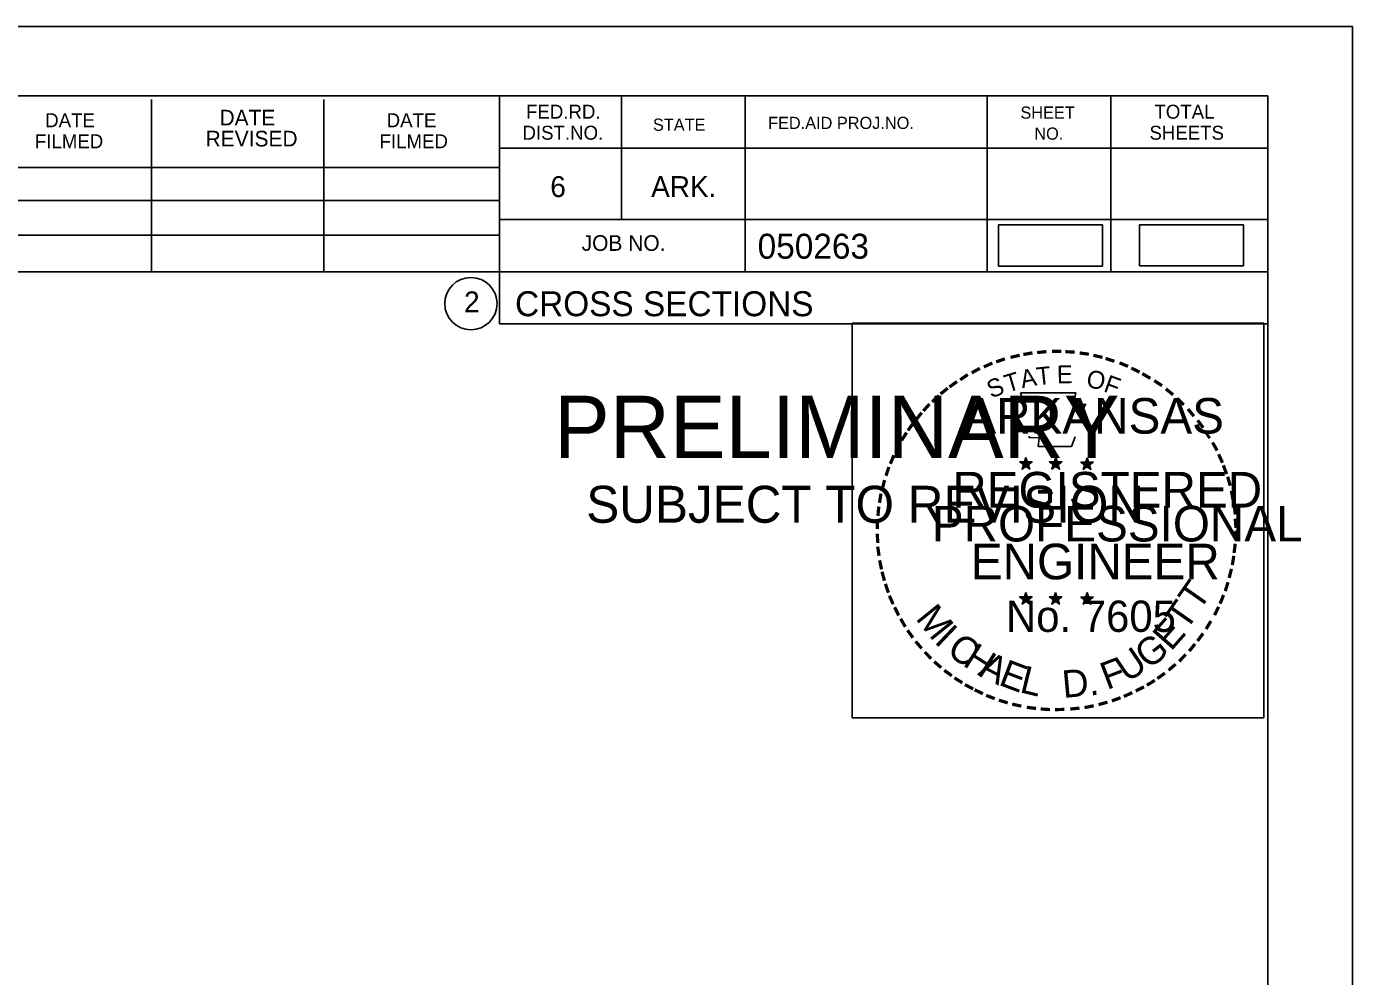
# Model space of a CAD drawing. Extents: x 1365647 to 1367999, y 387113 to 400173.
# Drawn here: x 1365982.6 to 1366057, y 392012.8 to 392066.2 of the extents above; entities that cross this region are included whole.
import ezdxf

# ---------------------------------------------------------------- set-up
doc = ezdxf.new("R2010")
doc.units = 0
for name, color, linetype in [('R_Border', 7, 'Continuous'), ('R_Border PE', 7, 'Continuous'), ('R_Border Prem', 7, 'Continuous'), ('R_Detour', 7, 'Continuous'), ('R_No Plot', 7, 'Continuous')]:
    doc.layers.add(name, color=color, linetype=linetype)

msp = doc.modelspace()

# ---------------------------------------------------------------- linework, layer by layer
at = {"layer": 'R_Border'}
for p, q in [((1365736.095, 392062.275), (1366052.275, 392062.275)), ((1365989.635, 392052.395), (1365989.635, 392062.075)), ((1365999.315, 392052.395), (1365999.315, 392062.075)), ((1366009.175, 392062.275), (1366009.175, 392049.475)), ((1366016.015, 392062.275), (1366016.015, 392055.335)), ((1366022.955, 392062.275), (1366022.955, 392052.395)), ((1366036.535, 392062.275), (1366036.535, 392052.395)), ((1366043.475, 392062.275), (1366043.475, 392052.395)), ((1366052.275, 391856.815), (1366052.275, 392062.275)), ((1366052.275, 392059.335), (1366009.175, 392059.335)), ((1366052.275, 392059.355), (1366052.275, 392059.355)), ((1365970.015, 392058.255), (1366009.175, 392058.255)), ((1365970.015, 392056.395), (1366009.175, 392056.395)), ((1366052.275, 392055.335), (1366009.175, 392055.335)), ((1366012.135, 392055.335), (1366052.275, 392055.335)), ((1365970.015, 392054.455), (1366009.175, 392054.455)), ((1366052.275, 392052.395), (1365970.015, 392052.395)), ((1366009.175, 392049.475), (1366052.275, 392049.475))]:
    msp.add_line(p, q, dxfattribs=at)
msp.add_circle((1366007.562, 392050.61), 1.467, dxfattribs=at)
at = {"layer": 'R_Border PE'}
for p, q in [((1366038.356, 392041.721), (1366038.705, 392041.61)), ((1366038.356, 392041.721), (1366038.609, 392041.676)), ((1366038.356, 392041.721), (1366038.593, 392041.599)), ((1366038.705, 392041.975), (1366038.664, 392041.723)), ((1366038.705, 392041.61), (1366038.705, 392041.975)), ((1366038.705, 392041.975), (1366038.754, 392041.725)), ((1366039.052, 392041.721), (1366038.705, 392041.61)), ((1366039.052, 392041.721), (1366038.766, 392041.672)), ((1366039.052, 392041.721), (1366038.848, 392041.619)), ((1366040.026, 392041.721), (1366040.375, 392041.61)), ((1366040.026, 392041.721), (1366040.279, 392041.676)), ((1366040.026, 392041.721), (1366040.263, 392041.599)), ((1366040.375, 392041.975), (1366040.334, 392041.723)), ((1366040.375, 392041.61), (1366040.375, 392041.975)), ((1366040.375, 392041.975), (1366040.424, 392041.725)), ((1366040.722, 392041.721), (1366040.375, 392041.61)), ((1366040.722, 392041.721), (1366040.436, 392041.672)), ((1366040.722, 392041.721), (1366040.518, 392041.619)), ((1366041.79, 392041.709), (1366042.139, 392041.598)), ((1366041.79, 392041.709), (1366042.043, 392041.664)), ((1366041.79, 392041.709), (1366042.027, 392041.587)), ((1366042.139, 392041.963), (1366042.098, 392041.711)), ((1366042.139, 392041.598), (1366042.139, 392041.963)), ((1366042.139, 392041.963), (1366042.188, 392041.713)), ((1366042.486, 392041.709), (1366042.139, 392041.598)), ((1366042.486, 392041.709), (1366042.2, 392041.66)), ((1366042.486, 392041.709), (1366042.282, 392041.607)), ((1366038.489, 392041.313), (1366038.705, 392041.61)), ((1366038.489, 392041.313), (1366038.615, 392041.557)), ((1366038.489, 392041.313), (1366038.703, 392041.53)), ((1366038.918, 392041.313), (1366038.703, 392041.527)), ((1366038.918, 392041.313), (1366038.705, 392041.61)), ((1366038.918, 392041.313), (1366038.781, 392041.604)), ((1366040.159, 392041.313), (1366040.375, 392041.61)), ((1366040.159, 392041.313), (1366040.285, 392041.557)), ((1366040.159, 392041.313), (1366040.373, 392041.53)), ((1366040.588, 392041.313), (1366040.373, 392041.527)), ((1366040.588, 392041.313), (1366040.375, 392041.61)), ((1366040.588, 392041.313), (1366040.451, 392041.604)), ((1366041.923, 392041.301), (1366042.139, 392041.598)), ((1366041.923, 392041.301), (1366042.049, 392041.545)), ((1366041.923, 392041.301), (1366042.137, 392041.518)), ((1366042.352, 392041.301), (1366042.137, 392041.515)), ((1366042.352, 392041.301), (1366042.139, 392041.598)), ((1366042.352, 392041.301), (1366042.215, 392041.592)), ((1366038.701, 392034.402), (1366038.66, 392034.15)), ((1366038.701, 392034.037), (1366038.701, 392034.402)), ((1366038.701, 392034.402), (1366038.75, 392034.152)), ((1366040.37, 392034.402), (1366040.329, 392034.15)), ((1366040.37, 392034.037), (1366040.37, 392034.402)), ((1366040.37, 392034.402), (1366040.419, 392034.152)), ((1366042.137, 392034.392), (1366042.096, 392034.14)), ((1366042.137, 392034.027), (1366042.137, 392034.392)), ((1366042.137, 392034.392), (1366042.186, 392034.142)), ((1366038.352, 392034.148), (1366038.701, 392034.037)), ((1366038.352, 392034.148), (1366038.605, 392034.103)), ((1366038.352, 392034.148), (1366038.589, 392034.026)), ((1366038.485, 392033.74), (1366038.701, 392034.037)), ((1366038.485, 392033.74), (1366038.611, 392033.984)), ((1366038.485, 392033.74), (1366038.699, 392033.957)), ((1366038.914, 392033.74), (1366038.699, 392033.954)), ((1366039.048, 392034.148), (1366038.701, 392034.037)), ((1366038.914, 392033.74), (1366038.701, 392034.037)), ((1366039.048, 392034.148), (1366038.762, 392034.099)), ((1366038.914, 392033.74), (1366038.777, 392034.031)), ((1366039.048, 392034.148), (1366038.844, 392034.046)), ((1366040.021, 392034.148), (1366040.37, 392034.037)), ((1366040.021, 392034.148), (1366040.274, 392034.103)), ((1366040.021, 392034.148), (1366040.258, 392034.026)), ((1366040.154, 392033.74), (1366040.37, 392034.037)), ((1366040.154, 392033.74), (1366040.28, 392033.984)), ((1366040.154, 392033.74), (1366040.368, 392033.957)), ((1366040.583, 392033.74), (1366040.368, 392033.954)), ((1366040.717, 392034.148), (1366040.37, 392034.037)), ((1366040.583, 392033.74), (1366040.37, 392034.037)), ((1366040.717, 392034.148), (1366040.431, 392034.099)), ((1366040.583, 392033.74), (1366040.446, 392034.031)), ((1366040.717, 392034.148), (1366040.513, 392034.046)), ((1366041.788, 392034.138), (1366042.137, 392034.027)), ((1366041.788, 392034.138), (1366042.041, 392034.093)), ((1366041.788, 392034.138), (1366042.025, 392034.016)), ((1366041.921, 392033.73), (1366042.137, 392034.027)), ((1366041.921, 392033.73), (1366042.047, 392033.974)), ((1366041.921, 392033.73), (1366042.135, 392033.947)), ((1366042.35, 392033.73), (1366042.135, 392033.944)), ((1366042.484, 392034.138), (1366042.137, 392034.027)), ((1366042.35, 392033.73), (1366042.137, 392034.027)), ((1366042.484, 392034.138), (1366042.198, 392034.089)), ((1366042.35, 392033.73), (1366042.213, 392034.021)), ((1366042.484, 392034.138), (1366042.28, 392034.036))]:
    msp.add_line(p, q, dxfattribs=at)
for points in [[(1366038.397, 392045.599), (1366038.666, 392044.772)], [(1366041.908, 392044.677), (1366042.05, 392044.961), (1366041.365, 392044.937), (1366041.513, 392045.599), (1366038.397, 392045.599)], [(1366038.889, 392043.176), (1366038.889, 392043.089), (1366039.452, 392043.07), (1366039.398, 392042.597), (1366041.268, 392042.597), (1366041.469, 392043.133)], [(1366038.705, 392041.975), (1366038.918, 392041.313), (1366038.356, 392041.721), (1366039.052, 392041.721), (1366038.489, 392041.313), (1366038.705, 392041.975)], [(1366040.375, 392041.975), (1366040.588, 392041.313), (1366040.026, 392041.721), (1366040.722, 392041.721), (1366040.159, 392041.313), (1366040.375, 392041.975)], [(1366042.139, 392041.963), (1366042.352, 392041.301), (1366041.79, 392041.709), (1366042.486, 392041.709), (1366041.923, 392041.301), (1366042.139, 392041.963)], [(1366038.701, 392034.402), (1366038.914, 392033.74), (1366038.352, 392034.148), (1366039.048, 392034.148), (1366038.485, 392033.74), (1366038.701, 392034.402)], [(1366040.37, 392034.402), (1366040.583, 392033.74), (1366040.021, 392034.148), (1366040.717, 392034.148), (1366040.154, 392033.74), (1366040.37, 392034.402)], [(1366042.137, 392034.392), (1366042.35, 392033.73), (1366041.788, 392034.138), (1366042.484, 392034.138), (1366041.921, 392033.73), (1366042.137, 392034.392)]]:
    msp.add_lwpolyline(points, dxfattribs=at)
for centre, radius in [((1366038.704, 392041.61), 0.172), ((1366038.704, 392041.61), 0.145), ((1366038.704, 392041.61), 0.116), ((1366038.704, 392041.61), 0.0991), ((1366040.374, 392041.61), 0.172), ((1366040.374, 392041.61), 0.145), ((1366040.374, 392041.61), 0.116), ((1366040.374, 392041.61), 0.0991), ((1366042.138, 392041.598), 0.172), ((1366042.138, 392041.598), 0.145), ((1366042.138, 392041.598), 0.116), ((1366042.138, 392041.598), 0.0991), ((1366038.704, 392041.61), 0.0747), ((1366038.704, 392041.61), 0.0495), ((1366038.704, 392041.61), 0.0296), ((1366040.374, 392041.61), 0.0747), ((1366040.374, 392041.61), 0.0495), ((1366040.374, 392041.61), 0.0296), ((1366042.138, 392041.598), 0.0747), ((1366042.138, 392041.598), 0.0495), ((1366042.138, 392041.598), 0.0296), ((1366038.7, 392034.037), 0.172), ((1366038.7, 392034.037), 0.145), ((1366038.7, 392034.037), 0.116), ((1366038.7, 392034.037), 0.0991), ((1366038.7, 392034.037), 0.0747), ((1366038.7, 392034.037), 0.0495), ((1366038.7, 392034.037), 0.0296), ((1366040.369, 392034.037), 0.172), ((1366040.369, 392034.037), 0.145), ((1366040.369, 392034.037), 0.116), ((1366040.369, 392034.037), 0.0991), ((1366040.369, 392034.037), 0.0747), ((1366040.369, 392034.037), 0.0495), ((1366040.369, 392034.037), 0.0296), ((1366042.136, 392034.027), 0.172), ((1366042.136, 392034.027), 0.145), ((1366042.136, 392034.027), 0.116), ((1366042.136, 392034.027), 0.0991), ((1366042.136, 392034.027), 0.0747), ((1366042.136, 392034.027), 0.0495), ((1366042.136, 392034.027), 0.0296)]:
    msp.add_circle(centre, radius, dxfattribs=at)
at = {"layer": 'R_Detour'}
for points in [[(1366037.165, 392052.721), (1366042.998, 392052.721), (1366042.998, 392055.032), (1366037.165, 392055.032)], [(1366045.079, 392052.725), (1366050.912, 392052.725), (1366050.912, 392055.036), (1366045.079, 392055.036)]]:
    msp.add_lwpolyline(points, close=True, dxfattribs=at)
at = {"layer": 'R_No Plot'}
msp.add_line((1365723.694, 392066.169), (1366057.027, 392066.169), dxfattribs=at)
for points in [[(1365723.687, 392066.169), (1366057.027, 392066.169), (1366057.027, 391852.832), (1365723.687, 391852.832)], [(1366028.946, 392049.507), (1366052.044, 392049.507), (1366052.044, 392027.357), (1366028.946, 392027.357)]]:
    msp.add_lwpolyline(points, close=True, dxfattribs=at)

# ---------------------------------------------------------------- texts
at = {"layer": 'R_Border'}
for s, height, p in [('FED.RD.', 0.7819, (1366010.655, 392060.995)), ('TOTAL', 0.7819, (1366045.915, 392060.995)), ('DATE', 0.7819, (1365983.675, 392060.515)), ('DATE', 0.8792, (1365993.455, 392060.615)), ('DATE', 0.7819, (1366002.835, 392060.515)), ('FED.AID PROJ.NO.', 0.684, (1366024.235, 392060.415)), ('SHEET', 0.684, (1366038.395, 392060.995)), ('REVISED', 0.8792, (1365992.675, 392059.435)), ('DIST.NO.', 0.7819, (1366010.455, 392059.815)), ('STATE', 0.684, (1366017.775, 392060.315)), ('NO.', 0.684, (1366039.175, 392059.815)), ('SHEETS', 0.7819, (1366045.635, 392059.815)), ('FILMED', 0.7819, (1365983.095, 392059.335)), ('FILMED', 0.7819, (1366002.435, 392059.335)), ('6', 1.172, (1366012.015, 392056.595)), ('ARK.', 1.1723, (1366017.675, 392056.595)), ('JOB NO.', 0.8792, (1366013.775, 392053.575)), ('050263', 1.4, (1366023.651, 392053.134)), ('2', 1.172, (1366007.179, 392050.124)), ('CROSS SECTIONS', 1.4, (1366010.038, 392049.905))]:
    msp.add_text(s, height=height, rotation=360, dxfattribs=at).set_placement(p)
at = {"layer": 'R_Border PE'}
for s, height, rotation, p in [('-', 1.6, 13.63015, (1366037.895, 392046.967)), ('-', 1.6, 10.21935, (1366038.573, 392047.129)), ('-', 1.6, 5.89682, (1366039.302, 392047.239)), ('-', 1.6, 0.18623, (1366040.074, 392047.311)), ('-', 1.6, 357.74304, (1366040.797, 392047.298)), ('-', 1.6, 352.16172, (1366041.541, 392047.242)), ('-', 1.6, 347.20489, (1366042.26, 392047.128)), ('-', 1.6, 28.79182, (1366035.878, 392046.14)), ('-', 1.6, 24.30721, (1366036.511, 392046.457)), ('-', 1.6, 19.17608, (1366037.145, 392046.726)), ('A', 1, 11.21318, (1366038.492, 392045.859)), ('T', 1, 6.02276, (1366039.341, 392046.025)), ('E', 1, 0.83234, (1366040.446, 392046.135)), ('-', 1.6, 342.3362, (1366042.895, 392046.973)), ('-', 1.6, 337.85509, (1366043.63, 392046.75)), ('-', 1.6, 334.12109, (1366044.261, 392046.479)), ('-', 1.6, 36.23174, (1366034.703, 392045.375)), ('-', 1.6, 34.06357, (1366035.281, 392045.77)), ('S', 1, 21.59401, (1366036.752, 392045.277)), ('T', 1, 16.4036, (1366037.666, 392045.608)), ('O', 1, 350.4515, (1366042.05, 392045.925)), ('F', 1, 340.07066, (1366043.004, 392045.697)), ('-', 1.6, 329.64089, (1366044.84, 392046.196)), ('-', 1.6, 325.86266, (1366045.483, 392045.835)), ('-', 1.6, 42.96224, (1366033.794, 392044.58)), ('-', 1.6, 38.95066, (1366034.227, 392044.997)), ('-', 1.6, 320.52971, (1366046.093, 392045.409)), ('-', 1.6, 48.42305, (1366033.346, 392044.102)), ('ARKANSAS', 2, 360, (1366035.25, 392043.311)), ('-', 1.6, 315.57859, (1366046.692, 392044.921)), ('-', 1.6, 309.87973, (1366047.261, 392044.371)), ('-', 1.6, 54.23247, (1366032.53, 392043.049)), ('-', 1.6, 50.61417, (1366032.943, 392043.616)), ('-', 1.6, 306.65218, (1366047.786, 392043.769)), ('-', 1.6, 58.07063, (1366032.205, 392042.522)), ('-', 1.4, 303.67529, (1366048.272, 392043.201)), ('-', 1.6, 62.87135, (1366031.892, 392041.908)), ('-', 1.6, 299.66835, (1366048.591, 392042.594)), ('-', 1.6, 67.77427, (1366031.633, 392041.297)), ('-', 1.6, 294.66279, (1366048.915, 392041.982)), ('-', 1.6, 72.39447, (1366031.414, 392040.667)), ('REGISTERED', 2, 360, (1366034.572, 392039.162)), ('DWB', 0.01, 360, (1366038.691, 392041.605)), ('DWB', 0.01, 360, (1366040.361, 392041.605)), ('DWB', 0.01, 360, (1366042.125, 392041.593)), ('-', 1.6, 290.57283, (1366049.172, 392041.405)), ('-', 1.6, 75.46096, (1366031.217, 392039.953)), ('-', 1.6, 285.12326, (1366049.406, 392040.825)), ('-', 1.6, 81.20126, (1366031.085, 392039.24)), ('-', 1.6, 280.54934, (1366049.606, 392040.083)), ('-', 1.6, 85.18634, (1366031.009, 392038.549)), ('PROFESSIONAL', 2, 360, (1366033.424, 392037.258)), ('-', 1.6, 276.59616, (1366049.768, 392039.315)), ('-', 1.6, 89.06224, (1366030.984, 392037.848)), ('-', 1.6, 274.33011, (1366049.828, 392038.593)), ('-', 1.6, 94.19588, (1366031.019, 392037.123)), ('-', 1.6, 269.94067, (1366049.862, 392037.961)), ('-', 1.6, 98.94793, (1366031.091, 392036.456)), ('ENGINEER', 2, 360, (1366035.611, 392035.133)), ('-', 1.6, 263.5172, (1366049.843, 392037.295)), ('-', 1.6, 101.71495, (1366031.226, 392035.723)), ('-', 1.6, 255.7626, (1366049.662, 392035.963)), ('-', 1.6, 260.99529, (1366049.772, 392036.641)), ('-', 1.6, 105.45785, (1366031.388, 392035.128)), ('T', 1.54, 55.05496, (1366048.42, 392033.302)), ('-', 1.6, 252.86809, (1366049.481, 392035.243)), ('-', 1.6, 109.08742, (1366031.603, 392034.497)), ('-', 1.6, 114.06432, (1366031.857, 392033.901)), ('-', 1.6, 247.88866, (1366049.258, 392034.57)), ('-', 1.6, 115.72885, (1366032.162, 392033.283)), ('M', 1.54, 308.91747, (1366032.472, 392032.928)), ('No. 7605', 1.757, 360, (1366037.585, 392032.182)), ('DWB', 0.01, 360, (1366038.686, 392034.033)), ('DWB', 0.01, 360, (1366040.355, 392034.031)), ('DWB', 0.01, 360, (1366042.122, 392034.022)), ('T', 1.54, 55.05496, (1366047.689, 392032.182)), ('-', 1.6, 244.61971, (1366048.996, 392033.941)), ('-', 1.6, 120.44712, (1366032.519, 392032.697)), ('E', 1.54, 48.73133, (1366046.843, 392031.055)), ('-', 1.6, 239.07125, (1366048.602, 392033.189)), ('-', 1.6, 125.89344, (1366032.922, 392032.136)), ('I', 1.54, 316.46364, (1366033.514, 392031.608)), ('-', 1.6, 233.84524, (1366048.2, 392032.536)), ('-', 1.6, 130.71812, (1366033.384, 392031.584)), ('C', 1.54, 324.01974, (1366034.187, 392030.985)), ('H', 1.54, 327.53419, (1366035.097, 392030.33)), ('U', 1.54, 34.40523, (1366044.391, 392029.302)), ('G', 1.54, 38.21734, (1366045.59, 392030.035)), ('-', 1.6, 231.25377, (1366047.77, 392031.97)), ('-', 1.6, 134.22381, (1366033.901, 392031.039)), ('-', 1.6, 138.93382, (1366034.426, 392030.575)), ('A', 1.54, 332.55127, (1366035.951, 392029.793)), ('E', 1.54, 339.20679, (1366037.109, 392029.231)), ('F', 1.54, 20.82016, (1366043.254, 392028.908)), ('-', 1.6, 225.76533, (1366047.291, 392031.406)), ('-', 1.6, 144.64634, (1366034.982, 392030.169)), ('L', 1.54, 346.2929, (1366038.301, 392028.807)), ('D.', 1.54, 5.26016, (1366040.804, 392028.47)), ('-', 1.6, 215.73633, (1366046.22, 392030.425)), ('-', 1.6, 221.08509, (1366046.769, 392030.897)), ('-', 1.6, 148.08978, (1366035.543, 392029.798)), ('-', 1.6, 151.57039, (1366036.122, 392029.473)), ('-', 1.6, 207.35684, (1366045.128, 392029.692)), ('-', 1.6, 212.24909, (1366045.686, 392030.038)), ('-', 1.6, 154.60019, (1366036.644, 392029.226)), ('-', 1.6, 158.56121, (1366037.268, 392028.972)), ('-', 1.6, 162.79826, (1366037.955, 392028.759)), ('-', 1.6, 195.47429, (1366043.208, 392028.858)), ('-', 1.6, 200.71842, (1366043.885, 392029.1)), ('-', 1.6, 204.25161, (1366044.504, 392029.373)), ('-', 1.6, 167.55551, (1366038.67, 392028.595)), ('-', 1.6, 173.11546, (1366039.442, 392028.485)), ('-', 1.6, 176.51827, (1366040.19, 392028.432)), ('-', 1.6, 181.59176, (1366040.934, 392028.451)), ('-', 1.6, 185.81666, (1366041.743, 392028.527)), ('-', 1.6, 191.28576, (1366042.479, 392028.659))]:
    msp.add_text(s, height=height, rotation=rotation, dxfattribs=at).set_placement(p)
at = {"layer": 'R_Border Prem'}
for s, height, p in [('PRELIMINARY', 3.5, (1366012.226, 392041.938)), ('DWB', 0.01, (1366012.973, 392043.787)), ('SUBJECT TO REVISION', 2.07511, (1366014.035, 392038.309))]:
    msp.add_text(s, height=height, rotation=360, dxfattribs=at).set_placement(p)

doc.saveas('drawing.dxf')
